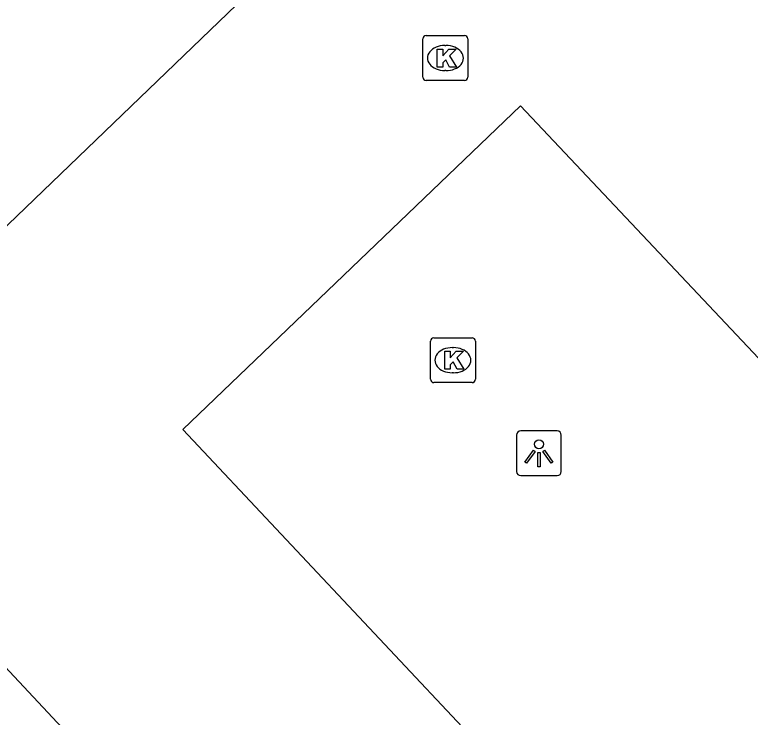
# Model space of a CAD drawing. Extents: x 159822 to 160765, y 380693 to 381634.
# Drawn here: x 160160.04 to 160176.42, y 381550.15 to 381565.8 of the extents above; entities that cross this region are included whole.
import ezdxf

# ---------------------------------------------------------------- set-up
doc = ezdxf.new("R2010")
doc.units = 0
for name, color, linetype in [('IMGEO_Kolk', 7, 'Continuous'), ('IMGEO_Lichtpunt', 7, 'Continuous'), ('IMGEO_Rijbaan_lokaal_gesloten', 7, 'Continuous')]:
    doc.layers.add(name, color=color, linetype=linetype)

msp = doc.modelspace()

# ---------------------------------------------------------------- linework, layer by layer
at = {"layer": 'IMGEO_Kolk'}
for p, q in [((160169.13, 381564.405), (160169.13, 381565.257)), ((160169.205, 381565.331), (160170.057, 381565.331)), ((160170.131, 381565.257), (160170.131, 381564.405)), ((160169.618, 381565.111), (160169.643, 381565.111)), ((160169.641, 381564.551), (160169.616, 381564.551)), ((160170.057, 381564.331), (160169.205, 381564.331)), ((160169.297, 381557.675), (160169.297, 381558.527)), ((160169.372, 381558.601), (160170.224, 381558.601)), ((160170.298, 381558.527), (160170.298, 381557.675)), ((160169.785, 381558.381), (160169.81, 381558.381)), ((160169.808, 381557.821), (160169.783, 381557.821)), ((160170.224, 381557.601), (160169.372, 381557.601))]:
    msp.add_line(p, q, dxfattribs=at)
for points in [[(160169.13, 381564.405), (160169.13, 381565.257)], [(160169.205, 381565.331), (160170.057, 381565.331)], [(160170.131, 381565.257), (160170.131, 381564.405)], [(160169.451, 381565.031), (160169.574, 381565.031), (160169.574, 381564.88), (160169.704, 381565.031), (160169.868, 381565.031), (160169.722, 381564.88), (160169.875, 381564.631), (160169.723, 381564.631), (160169.638, 381564.795), (160169.574, 381564.728), (160169.574, 381564.631), (160169.451, 381564.631), (160169.451, 381565.031)], [(160170.057, 381564.331), (160169.205, 381564.331)], [(160169.297, 381557.675), (160169.297, 381558.527)], [(160169.372, 381558.601), (160170.224, 381558.601)], [(160170.298, 381558.527), (160170.298, 381557.675)], [(160169.618, 381558.301), (160169.741, 381558.301), (160169.741, 381558.15), (160169.871, 381558.301), (160170.035, 381558.301), (160169.889, 381558.15), (160170.042, 381557.901), (160169.89, 381557.901), (160169.805, 381558.065), (160169.741, 381557.998), (160169.741, 381557.901), (160169.618, 381557.901), (160169.618, 381558.301)], [(160170.224, 381557.601), (160169.372, 381557.601)]]:
    msp.add_lwpolyline(points, dxfattribs=at)
for centre, start, end in [((160169.207, 381565.255), 91.552, 178.448), ((160169.207, 381565.255), 91.552, 178.448), ((160170.055, 381565.255), 1.552, 88.448), ((160170.055, 381565.255), 1.552, 88.448), ((160169.207, 381564.407), 181.552, 268.448), ((160169.207, 381564.407), 181.552, 268.448), ((160170.055, 381564.407), 271.552, 358.448), ((160170.055, 381564.407), 271.552, 358.448), ((160169.374, 381558.525), 91.552, 178.448), ((160169.374, 381558.525), 91.552, 178.448), ((160170.222, 381558.525), 1.552, 88.448), ((160170.222, 381558.525), 1.552, 88.448), ((160169.374, 381557.677), 181.552, 268.448), ((160169.374, 381557.677), 181.552, 268.448), ((160170.222, 381557.677), 271.552, 358.448), ((160170.222, 381557.677), 271.552, 358.448)]:
    msp.add_arc(centre, 0.0765, start, end, dxfattribs=at)
for centre, major_axis, ratio, start_param, end_param in [((160169.617, 381564.831), (-0.387, 0.002), 0.722429, 4.712389, 7.853982), ((160169.642, 381564.831), (-0.39, 0.002), 0.717154, 1.570796, 4.712389), ((160169.784, 381558.101), (-0.387, 0.002), 0.722429, 4.712389, 7.853982), ((160169.809, 381558.101), (-0.39, 0.002), 0.717154, 1.570796, 4.712389)]:
    msp.add_ellipse(centre, major_axis=major_axis, ratio=ratio, start_param=start_param, end_param=end_param, dxfattribs=at)
at = {"layer": 'IMGEO_Lichtpunt'}
for p, q in [((160171.216, 381556.431), (160171.216, 381555.624)), ((160171.216, 381556.431), (160171.216, 381555.624)), ((160172.118, 381556.526), (160171.31, 381556.526)), ((160172.118, 381556.526), (160171.31, 381556.526)), ((160172.212, 381555.624), (160172.212, 381556.431)), ((160172.212, 381555.624), (160172.212, 381556.431)), ((160171.31, 381555.53), (160172.118, 381555.53)), ((160171.31, 381555.53), (160172.118, 381555.53))]:
    msp.add_line(p, q, dxfattribs=at)
for points in [[(160171.59, 381556.095), (160171.629, 381556.067), (160171.441, 381555.805), (160171.403, 381555.832), (160171.59, 381556.095)], [(160171.802, 381556.067), (160171.84, 381556.094), (160172.027, 381555.832), (160171.988, 381555.804), (160171.802, 381556.067)], [(160171.692, 381556.047), (160171.739, 381556.047), (160171.739, 381555.725), (160171.692, 381555.725), (160171.692, 381556.047)]]:
    msp.add_lwpolyline(points, dxfattribs=at)
msp.add_circle((160171.715, 381556.229), 0.0994, dxfattribs=at)
for centre, start, end in [((160171.31, 381556.431), 90, 180), ((160171.31, 381556.431), 90, 180), ((160172.118, 381556.431), 0, 90), ((160172.118, 381556.431), 0, 90), ((160171.31, 381555.624), 180, 270), ((160171.31, 381555.624), 180, 270), ((160172.118, 381555.624), 270, 0), ((160172.118, 381555.624), 270, 360)]:
    msp.add_arc(centre, 0.0946, start, end, dxfattribs=at)
at = {"layer": 'IMGEO_Rijbaan_lokaal_gesloten'}
for points in [[(160170.266, 381571.109), (160159.683, 381560.927), (160145.943, 381575.522)], [(160168.356, 381542.145), (160147.424, 381564.531)], [(160187.303, 381546.814), (160184.228, 381550.197), (160180.066, 381554.479), (160171.303, 381563.766), (160163.781, 381556.558), (160176.923, 381542.57)]]:
    msp.add_lwpolyline(points, dxfattribs=at)

doc.saveas('drawing.dxf')
